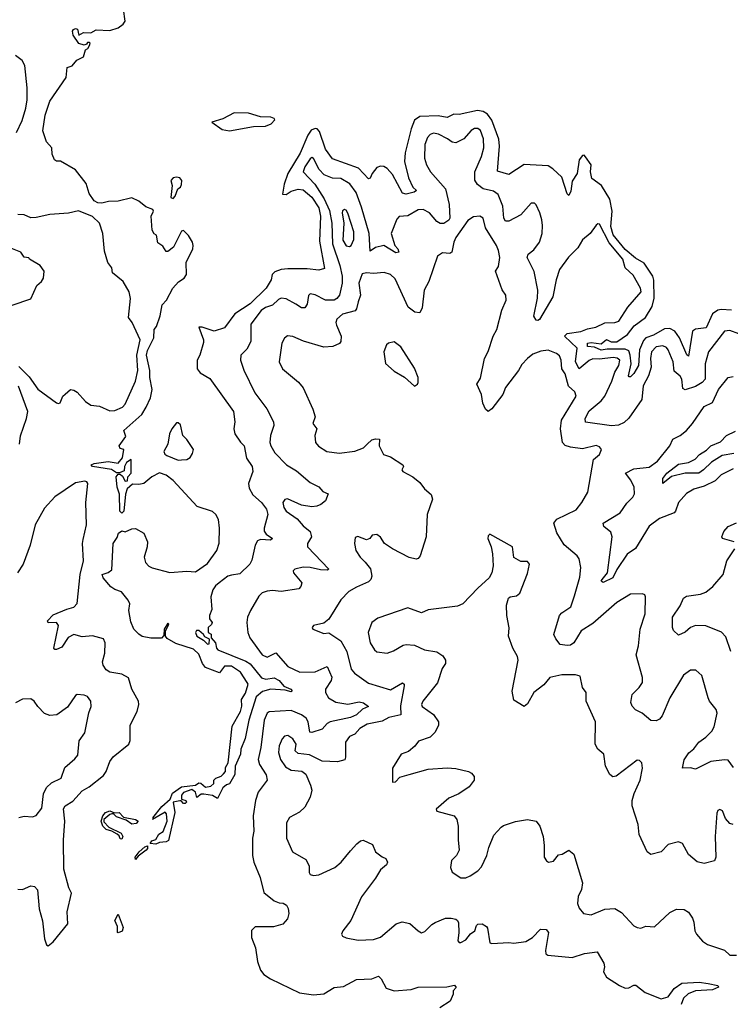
# Model space of a CAD drawing. Extents: x 2199565 to 2323334, y 894172 to 1018966.
# Tile 423 of 440: x 2302489 to 2306638, y 992166 to 997913. Entities that reach past the tile are written whole.
import ezdxf

# ---------------------------------------------------------------- set-up
doc = ezdxf.new("R2010")
doc.units = 0

msp = doc.modelspace()

# ---------------------------------------------------------------- linework, layer by layer
at = {"layer": '0CON10XD'}
for points in [[(2305920.1, 995990.1), (2305885, 995983.4), (2305845, 996001.6), (2305805, 996004.7), (2305805, 996024.4), (2305825, 996028.3), (2305885, 996020.9), (2305915, 996046.8), (2305941.9, 996031.9), (2305975, 996032.5), (2306037.2, 996075), (2306076.2, 996125), (2306142.4, 996175), (2306182.1, 996237.9), (2306193.5, 996286.5), (2306192.6, 996392.6), (2306185.6, 996415.6), (2306135, 996491.6), (2306085, 996521.4), (2306025, 996571.3), (2305955, 996657.6), (2305941.1, 996705), (2305947.9, 996795), (2305935.6, 996865), (2305885.9, 996945.9), (2305830.1, 996985), (2305822.7, 997025), (2305825, 997065.6), (2305793.2, 997113.2), (2305785, 997121.1), (2305775, 997120), (2305756.1, 997095), (2305744.4, 997015), (2305715, 996971.2), (2305707.3, 996912.7), (2305695, 996886.7), (2305685, 996896.2), (2305654.2, 996994.3), (2305603, 997043), (2305575, 997060.7), (2305435, 997066.8), (2305345, 997008.6), (2305279.2, 997029.2), (2305291.3, 997175), (2305286.3, 997216.3), (2305245.6, 997325.6), (2305220.4, 997360.4), (2305195, 997377.8), (2305162.3, 997382.3), (2305055, 997360.3), (2305025, 997361.1), (2304985, 997340.9), (2304932.3, 997352.3), (2304825, 997348.1), (2304794.5, 997325.5), (2304775, 997275.7), (2304739.1, 997135), (2304735.2, 997085), (2304758.9, 996988.9), (2304785.4, 996935.4), (2304805.8, 996915), (2304793, 996907), (2304745, 996893.8), (2304725, 996900.8), (2304665, 997008.5), (2304635, 997043.5), (2304615, 997055.7), (2304595, 997058.6), (2304575, 997050.8), (2304547.1, 997015), (2304535, 996987.5), (2304526.4, 996983.6), (2304466.9, 997046.9), (2304315, 997100), (2304275, 997157.3), (2304239.8, 997259.8), (2304225.4, 997275.4), (2304215, 997277.8), (2304191.8, 997268.2), (2304171.6, 997238.4), (2304127.2, 997132.8), (2304055.1, 997015), (2304033.5, 996953.5), (2304024.4, 996894.4), (2304045, 996892), (2304075, 996911.9), (2304115, 996923.1), (2304145, 996918.9), (2304195, 996876), (2304235.2, 996815), (2304246.3, 996765), (2304239.8, 996619.8), (2304269.7, 996460.3), (2304235, 996450.8), (2304168.1, 996458.1), (2304055, 996458.9), (2304015, 996454.4), (2303978.9, 996441.1), (2303962.9, 996425), (2303956.9, 996395), (2303927.7, 996345), (2303835, 996254.7), (2303745.4, 996195), (2303685, 996113.5), (2303624.5, 996095.5), (2303555, 996118.5), (2303535, 996117.5), (2303561.9, 996045), (2303562.2, 996027.8), (2303541.8, 995955), (2303526.4, 995925), (2303525.4, 995875), (2303542.4, 995852.4), (2303599.4, 995819.4), (2303738, 995625), (2303745.8, 995565), (2303738.8, 995525), (2303746.1, 995496.1), (2303777.7, 995447.7), (2303800, 995425), (2303812.7, 995352.7), (2303847.5, 995305), (2303850, 995275), (2303825.5, 995205), (2303828.2, 995178.2), (2303849.6, 995139.6), (2303900.4, 995095), (2303930.2, 995055), (2303937.5, 995025), (2303916.2, 994945), (2303916.9, 994926.9), (2303929, 994909), (2303965.8, 994885), (2303954.3, 994875.7), (2303895, 994878.2), (2303878.2, 994871.8), (2303863.6, 994845), (2303845, 994757.5), (2303833.3, 994735), (2303775, 994678.8), (2303725, 994670), (2303705, 994663.8), (2303654.5, 994625.5), (2303632.3, 994607.7), (2303617.5, 994585), (2303605.6, 994545), (2303610.7, 994469.3), (2303597.5, 994435), (2303597.5, 994415), (2303612.5, 994395), (2303608.3, 994381.7), (2303590, 994365), (2303590, 994335), (2303607, 994327), (2303607.5, 994305), (2303633.3, 994275), (2303638.8, 994245), (2303646.7, 994235), (2303808.9, 994168.9), (2303835, 994152.9), (2303900.8, 994070.8), (2303926.8, 994063.2), (2303975, 994071.8), (2304003.3, 994055), (2304031.9, 994021.9), (2304073.3, 994005), (2304080, 993995), (2304075, 993990), (2304039.5, 993999.5), (2303955, 994004.3), (2303907.5, 993992.5), (2303870, 993960), (2303826.8, 993825), (2303805, 993717.5), (2303780.8, 993655), (2303778.6, 993625), (2303747.5, 993555), (2303745, 993507.5), (2303715, 993452.5), (2303696.7, 993446.7), (2303675, 993430), (2303645, 993367.5), (2303615, 993383.8), (2303565, 993392.5), (2303548.3, 993391.7), (2303523.6, 993373.6), (2303516.7, 993405), (2303495, 993419.2), (2303445, 993402.5), (2303435, 993386.7), (2303433.6, 993363.6), (2303460, 993355), (2303462.5, 993345), (2303455, 993337.5), (2303445, 993337.5), (2303432.5, 993352.5), (2303425, 993353.3), (2303385.8, 993345), (2303394.5, 993285), (2303357.4, 993122.6), (2303345, 993114), (2303305, 993109.4), (2303285, 993100), (2303252, 993105), (2303260.7, 993119.3), (2303285, 993127.1), (2303301.9, 993158.1), (2303326.2, 993173.8), (2303351.1, 993235), (2303346.9, 993276.9), (2303337.9, 993287.9), (2303265, 993244.2), (2303270, 993250), (2303266.7, 993255), (2303320, 993320), (2303367.6, 993362.4), (2303381.9, 993398.1), (2303434.4, 993435.6), (2303515, 993445.7), (2303535, 993458.6), (2303546.7, 993456.7), (2303575, 993433.8), (2303605, 993438.8), (2303623.3, 993455), (2303622.5, 993475), (2303635, 993486.2), (2303665, 993497.1), (2303678.8, 993511.2), (2303690, 993525), (2303691.7, 993548.3), (2303705.8, 993575), (2303730.3, 993789.8), (2303779.2, 993875), (2303786.4, 993906.4), (2303783.8, 993945), (2303807.4, 993982.6), (2303822.5, 994035), (2303816.7, 994045), (2303778, 994105), (2303725, 994138.6), (2303685, 994140), (2303655, 994100), (2303575, 994131.1), (2303556.4, 994155), (2303535, 994208.8), (2303505, 994238.8), (2303400.9, 994270.9), (2303350.7, 994300.7), (2303340, 994315), (2303340, 994345), (2303356.7, 994375), (2303360, 994385), (2303355, 994390), (2303333.3, 994355), (2303331.7, 994318.3), (2303317, 994303), (2303255, 994303.3), (2303205, 994313.3), (2303185, 994326.7), (2303156, 994355), (2303138.3, 994398.3), (2303127.5, 994465), (2303133, 994503), (2303123.3, 994525), (2303083, 994573), (2303045, 994586.2), (2303022, 994602), (2302977.5, 994655), (2302970, 994675), (2303005, 994686.2), (2303028, 994702), (2303034.1, 994855), (2303059.1, 994890.9), (2303066.9, 994915), (2303085, 994928.8), (2303105, 994923.3), (2303145, 994941.2), (2303165, 994942), (2303215, 994916), (2303235.7, 994864.3), (2303234.2, 994835), (2303216, 994775), (2303224.3, 994744.3), (2303242.7, 994722.7), (2303262.7, 994712.7), (2303365, 994686.2), (2303465, 994693.8), (2303515, 994690), (2303585, 994738.2), (2303640.9, 994815), (2303653, 994857), (2303655.8, 994945), (2303650, 994995), (2303634.4, 995024.4), (2303615, 995042), (2303525, 995072), (2303385, 995223.8), (2303345, 995253.8), (2303305, 995268.8), (2303260, 995245), (2303213.9, 995206.1), (2303185, 995200), (2303148.3, 995201.7), (2303116.1, 995173.9), (2303106.4, 995143.6), (2303097.5, 995045), (2303085, 995031.5), (2303074.7, 995045), (2303072.8, 995142.8), (2303058.6, 995185), (2303052.5, 995245), (2303065, 995260), (2303075, 995260), (2303088.8, 995248.8), (2303105, 995220), (2303118.3, 995221.7), (2303120, 995245), (2303140, 995265), (2303140, 995345), (2303112.4, 995327.6), (2303101.2, 995305), (2303100, 995280), (2303072.5, 995267.5), (2303055, 995268.6), (2303025, 995286.7), (2302914.6, 995304.6), (2302906.7, 995315), (2302925, 995322.5), (2303005, 995333.2), (2303065, 995324.4), (2303088.6, 995355), (2303097.5, 995405), (2303075, 995410), (2303070, 995425), (2303109.3, 995480.7), (2303097.5, 995515), (2303202, 995608), (2303228.2, 995651.8), (2303252.2, 995705), (2303263.2, 995755), (2303249, 995825), (2303248.8, 995865), (2303230.6, 995955), (2303235, 995981.8), (2303273.4, 996055), (2303274.1, 996105), (2303287.8, 996122.2), (2303309.4, 996185), (2303320.6, 996249.4), (2303346.7, 996275), (2303384, 996345), (2303417.3, 996382.7), (2303449.4, 996405), (2303462.5, 996425), (2303460.9, 996495), (2303499.5, 996575), (2303502.7, 996595), (2303497.7, 996615), (2303475, 996652.5), (2303445, 996682.5), (2303435, 996677.5), (2303386.7, 996585), (2303355, 996560), (2303345, 996560), (2303325, 996590), (2303295, 996610), (2303287.5, 996655), (2303273.6, 996663.6), (2303263.3, 996685), (2303256.7, 996765), (2303270, 996795), (2303267.5, 996805), (2303225, 996820), (2303184.4, 996854.4), (2303145, 996873.1), (2303065, 996852.9), (2303008.6, 996851.4), (2302968.3, 996841.7), (2302945, 996843.5), (2302925, 996855.8), (2302895, 996898.8), (2302877, 996957), (2302815.7, 997035.7), (2302727, 997087), (2302705, 997087.5), (2302692.5, 997095), (2302678.3, 997128.3), (2302677.5, 997165), (2302645, 997200), (2302624.1, 997264.1), (2302637.1, 997355), (2302665, 997436.2), (2302760, 997575), (2302766.4, 997633.6), (2302795, 997643.3), (2302823.9, 997676.1), (2302862.5, 997695), (2302873.9, 997736.1), (2302887.5, 997745), (2302897, 997763), (2302900, 997775), (2302895, 997780), (2302885, 997780), (2302880, 997770), (2302866.7, 997763.3), (2302835, 997773.3), (2302802.1, 997822.1), (2302798.5, 997845), (2302803.1, 997855), (2302815, 997861.1), (2302826.6, 997856.6), (2302835, 997822.5), (2302862.5, 997837.5), (2302904.1, 997835.9), (2302935, 997853.3), (2303015, 997850.5), (2303063.9, 997866.1), (2303092.6, 997887.4), (2303104.2, 997905), (2303096, 997974)], [(2302470.6, 997255), (2302503.5, 997325), (2302524.3, 997395.7), (2302533.1, 997445), (2302533.4, 997515), (2302519.1, 997645), (2302504.4, 997675), (2302465, 997704.5)], [(2303715, 997264.9), (2303855, 997289.5), (2303925, 997291.1), (2303957.8, 997305), (2303978, 997328), (2303975.2, 997335.2), (2303955, 997343.1), (2303895, 997345.2), (2303825, 997367.1), (2303740.6, 997369.4), (2303675, 997334.5), (2303612, 997315), (2303671.5, 997271.5), (2303715, 997264.9)], [(2306688.9, 996078.9), (2306635, 996098.9), (2306604.3, 996095), (2306511.2, 995975), (2306491.8, 995905), (2306490.5, 995815), (2306474.4, 995795), (2306435, 995772.5), (2306375, 995753.2), (2306360.6, 995760.6), (2306354.7, 995815), (2306345, 995832.5), (2306311.2, 995861.2), (2306305.2, 995915.2), (2306275.9, 995985), (2306265, 995999.5), (2306245, 996008.5), (2306205, 996002.5), (2306178.7, 995975), (2306171.9, 995935), (2306175.3, 995885), (2306160, 995835), (2306129.2, 995775), (2306121.1, 995695), (2306045, 995586.5), (2306018.3, 995561.7), (2305985, 995546.1), (2305945, 995542.3), (2305792.8, 995562.8), (2305791.2, 995585), (2305815, 995629.5), (2305885, 995688.5), (2305904.8, 995715.2), (2305946.7, 995803.3), (2305963.3, 995855), (2305988.1, 995895), (2305992.5, 995925), (2305978, 995938), (2305955, 995941.7), (2305875, 995931), (2305835, 995932.9), (2305815, 995924.2), (2305755, 995875.6), (2305734.2, 995915), (2305745.1, 995995.1), (2305670.4, 996065), (2305685, 996080.5), (2305765, 996091.9), (2305805, 996108.9), (2305852.3, 996117.7), (2305905, 996143.6), (2305964.6, 996144.6), (2305987.2, 996152.8), (2306039.3, 996235), (2306116.9, 996325), (2306114.5, 996345), (2306071.6, 996421.6), (2306024.8, 996464.8), (2306011.4, 996515), (2305930.4, 996610.4), (2305875, 996719.2), (2305865, 996721.4), (2305855, 996714.3), (2305819.4, 996665), (2305775, 996628), (2305748.6, 996581.4), (2305692.9, 996527.1), (2305640.4, 996455), (2305620.8, 996395), (2305601.8, 996295), (2305525, 996162.9), (2305515, 996156.4), (2305505, 996158.9), (2305492, 996182), (2305513.2, 996286.8), (2305514.2, 996335), (2305493.8, 996443.8), (2305451.4, 996525), (2305458.5, 996545), (2305490.5, 996569.5), (2305525, 996614.2), (2305539.5, 996665), (2305542.1, 996712.1), (2305536.9, 996745), (2305526.9, 996785), (2305505, 996832.5), (2305495, 996842.5), (2305475, 996841.2), (2305415, 996774.5), (2305345, 996737.2), (2305325, 996736.7), (2305315.7, 996755), (2305309.5, 996825), (2305282.5, 996892.5), (2305255, 996912.2), (2305194.8, 996924.8), (2305161.7, 996951.7), (2305146.8, 996976.8), (2305147.2, 997025), (2305185.9, 997115), (2305199.1, 997165), (2305197, 997217), (2305180, 997265), (2305165, 997277.8), (2305145, 997278.5), (2305125, 997265.5), (2305082.2, 997217.8), (2305035, 997193.6), (2305015, 997197.1), (2304987.2, 997217.2), (2304935, 997244.6), (2304905, 997249.5), (2304885, 997242.9), (2304870, 997225), (2304853.8, 997185), (2304852.5, 997105), (2304863.6, 997065), (2304887.1, 997025), (2304974.7, 996925), (2304996.6, 996833.4), (2305000.7, 996755), (2304995, 996742.5), (2304965, 996722.9), (2304945, 996722.2), (2304925, 996735.5), (2304881.5, 996785), (2304844.7, 996805.3), (2304815, 996802.5), (2304755, 996767.6), (2304705, 996764.2), (2304692.1, 996747.9), (2304658.2, 996665), (2304680.3, 996595), (2304696.7, 996575), (2304703.3, 996555), (2304685, 996551.6), (2304615, 996595.5), (2304566.7, 996583.3), (2304535, 996561.9), (2304530, 996665), (2304485, 996818.6), (2304454.2, 996904.2), (2304416.1, 996955), (2304365, 996985.3), (2304315, 996988.6), (2304267, 997007), (2304237.8, 997037.7), (2304205, 997102), (2304195, 997108), (2304185, 997100), (2304155, 997054.2), (2304144.6, 997024.6), (2304212, 996952), (2304266.2, 996866.2), (2304298.1, 996798.1), (2304311.6, 996725), (2304314.8, 996605), (2304357.8, 996477.8), (2304372.2, 996415), (2304372.2, 996375), (2304356, 996304), (2304341.8, 996285), (2304325, 996275.3), (2304275, 996276.6), (2304215, 996306.2), (2304185, 996312), (2304175, 996302.5), (2304166.9, 996253.1), (2304155, 996230.8), (2304135, 996231.5), (2304101.6, 996251.6), (2304045, 996282.8), (2304015, 996287.5), (2303999.6, 996280.4), (2303965, 996246.1), (2303925, 996233.5), (2303899.6, 996215), (2303837.9, 996135), (2303839.4, 996035), (2303815, 995989.4), (2303780.6, 995955), (2303778.7, 995925), (2303797.7, 995867.7), (2303861.9, 995735), (2303931.3, 995641.3), (2303972.1, 995565), (2303972.2, 995545), (2303953.6, 995485), (2303950.5, 995445), (2303955.5, 995425), (2303979.6, 995385), (2304047.1, 995315), (2304105, 995279.6), (2304185, 995211.9), (2304235, 995186.2), (2304259.7, 995159.7), (2304290.4, 995145), (2304275, 995104.3), (2304247.6, 995082.4), (2304225, 995073.5), (2304195, 995069.1), (2304135, 995078.9), (2304053.6, 995116.4), (2304037.7, 995112.3), (2304026, 995095), (2304031.9, 995065), (2304045, 995044.2), (2304110.3, 995000.3), (2304145, 994958.1), (2304185.7, 994925), (2304193.3, 994895), (2304169.5, 994855), (2304169.5, 994835), (2304294, 994705), (2304285, 994700), (2304245, 994700.8), (2304185.2, 994715.2), (2304145, 994717.3), (2304095, 994705.5), (2304085.8, 994695), (2304087.1, 994685), (2304135.7, 994625), (2304130.8, 994605), (2304119.6, 994590.4), (2304015.3, 994574.7), (2303965, 994580.9), (2303935, 994577.1), (2303905, 994566.9), (2303885, 994548.9), (2303836.2, 994465), (2303818.5, 994425), (2303814.6, 994394.6), (2303820.9, 994335), (2303833.5, 994305), (2303904.7, 994204.7), (2303935, 994192.9), (2303985, 994217.5), (2304055, 994137.7), (2304125, 994104.7), (2304214.2, 994105.8), (2304285, 994138), (2304312.5, 994075), (2304307.7, 994055), (2304274.5, 994005), (2304275.6, 993985), (2304293.1, 993955), (2304335, 993929.3), (2304405, 993917.8), (2304472.2, 993932.2), (2304497.3, 993925), (2304526, 993905), (2304491.1, 993888.9), (2304455, 993855.7), (2304421, 993839), (2304302.9, 993815), (2304285.2, 993804.8), (2304255, 993771.1), (2304195, 993752.1), (2304182.9, 993755), (2304174.3, 993815), (2304161.4, 993835), (2304135.3, 993855), (2304075, 993880.2), (2303946.6, 993873.4), (2303934.5, 993865), (2303916.2, 993823.8), (2303897, 993665), (2303882, 993595), (2303889.4, 993565), (2303928.1, 993505), (2303934.1, 993475), (2303882.1, 993405), (2303866.2, 993355), (2303852.9, 993265), (2303857.2, 993177.2), (2303849.2, 993135), (2303849.5, 993035), (2303855.6, 992995), (2303893.3, 992905), (2303915, 992818.8), (2303975, 992770.6), (2304005, 992758.6), (2304027, 992757), (2304046.7, 992745), (2304056.7, 992725), (2304060, 992695), (2304053.3, 992665), (2304025, 992634), (2303971.7, 992618.3), (2303865, 992617.5), (2303843, 992597), (2303842.5, 992555), (2303866.7, 992495), (2303877.1, 992415), (2303894.3, 992365), (2303915, 992339.2), (2303954.4, 992314.4), (2304122.6, 992232.6), (2304205, 992220.4), (2304265, 992226.2), (2304325, 992263.2), (2304380, 992270), (2304455, 992311.2), (2304545, 992314.4), (2304585, 992329.4), (2304599.4, 992315), (2304629.1, 992259.1), (2304675, 992244.7), (2304775, 992252.5), (2304815, 992266.4), (2304983, 992267), (2305027.7, 992277.7), (2305037, 992263), (2305020, 992245), (2305020, 992225), (2305002.5, 992185), (2304942.5, 992145)], [(2303385, 996870), (2303396.7, 996883.3), (2303412.5, 996925), (2303427.5, 996935), (2303435, 996950), (2303435.8, 996975), (2303425, 996988.8), (2303405, 996993.3), (2303385, 996988.8), (2303371.2, 996975), (2303380, 996945), (2303372.5, 996875), (2303385, 996870)], [(2302485, 995888), (2302545, 995827.8), (2302595, 995755.5), (2302705, 995675.8), (2302715, 995672), (2302725, 995676.7), (2302742, 995715), (2302755, 995726.2), (2302785, 995753.3), (2302805, 995750.8), (2302825, 995739.2), (2302873.6, 995683.6), (2302905, 995663.1), (2302955, 995656.9), (2303015, 995630.6), (2303045, 995631.1), (2303089.4, 995650.6), (2303105, 995668), (2303165, 995802), (2303179.6, 995865), (2303172.6, 995955), (2303192.3, 996045), (2303146.7, 996145), (2303123.8, 996175), (2303136.4, 996285), (2303128.5, 996325), (2303093.8, 996385), (2303031.9, 996435), (2303027.1, 996465), (2303004.4, 996495), (2302985, 996562.5), (2302975.6, 996665), (2302956.2, 996725), (2302915, 996763.4), (2302833.2, 996796.8), (2302775, 996784.1), (2302665.4, 996775.4), (2302585, 996757.3), (2302555, 996756.6), (2302515, 996773.5), (2302478, 996775)], [(2304415, 996588.9), (2304425, 996594.3), (2304439.7, 996630.2), (2304440.3, 996675), (2304405, 996783.8), (2304395, 996800), (2304385, 996804), (2304375, 996796.7), (2304372.9, 996785), (2304382.4, 996725), (2304376.9, 996625), (2304395, 996592.1), (2304415, 996588.9)], [(2306657.8, 993547.7), (2306625, 993590), (2306605, 993593.3), (2306525, 993582.7), (2306435, 993538), (2306405.8, 993545.8), (2306360, 993545), (2306368, 993592), (2306395.5, 993634.5), (2306425, 993657.5), (2306453.6, 993696.4), (2306495.6, 993725), (2306530.7, 993759.3), (2306544.3, 993785), (2306562, 993865), (2306556.6, 993886.6), (2306517.1, 993935), (2306508.1, 993955), (2306471.4, 994085), (2306437, 994117), (2306405, 994116.9), (2306365, 994087.5), (2306284.8, 993955.2), (2306240.9, 993849.1), (2306225, 993830.6), (2306205, 993821.1), (2306175, 993821.9), (2306124.4, 993864.4), (2306084.2, 993884.2), (2306065.8, 993905.8), (2306057.7, 993927.7), (2306064.4, 993975), (2306107.1, 994015), (2306125.6, 994045), (2306125, 994072.5), (2306089.4, 994205), (2306102.6, 994257.4), (2306111.8, 994355), (2306140.9, 994445), (2306143.9, 994543.9), (2306138.8, 994555), (2306125, 994561.2), (2306055, 994560), (2305975, 994511.4), (2305835, 994389.1), (2305766.9, 994345), (2305725, 994275.7), (2305705, 994261.4), (2305685, 994259.4), (2305645, 994266), (2305618.8, 994298.8), (2305608.6, 994325), (2305640.8, 994435), (2305655, 994450.8), (2305706.7, 994485), (2305729.4, 994550.6), (2305760.6, 994659.4), (2305765.4, 994714.6), (2305755.5, 994765), (2305743.8, 994783.8), (2305668.2, 994848.2), (2305625, 994918), (2305607.1, 994975), (2305625, 994998.1), (2305738.9, 995051.1), (2305771.9, 995095), (2305805.8, 995155), (2305840, 995345), (2305874.4, 995375), (2305885.6, 995405), (2305875, 995420), (2305855, 995427.5), (2305775, 995408.2), (2305705, 995417.3), (2305675, 995427.1), (2305658.5, 995445), (2305646.6, 995525), (2305652.2, 995575), (2305738.5, 995715), (2305730.7, 995740.7), (2305694, 995774), (2305675, 995846), (2305654.1, 995875), (2305651.2, 995925), (2305640.5, 995950.5), (2305624, 995964), (2305575, 995982.9), (2305532, 995978), (2305485, 995960.6), (2305454.3, 995935.7), (2305420.5, 995899.5), (2305401.1, 995865), (2305325, 995765.8), (2305310, 995725), (2305245, 995641.2), (2305225, 995626.7), (2305208.8, 995638.8), (2305194.3, 995675), (2305185.7, 995725), (2305159.2, 995785), (2305179.1, 995820.9), (2305203.3, 995935), (2305224.6, 995975.4), (2305254.4, 996065), (2305274.3, 996105), (2305305, 996217.5), (2305330, 996275), (2305328, 996305), (2305306.5, 996336.5), (2305267.1, 996445), (2305285, 996472.9), (2305291.8, 996525), (2305285.3, 996565.3), (2305274, 996594), (2305208.8, 996698.8), (2305195, 996754), (2305175, 996765.6), (2305138.9, 996761.1), (2305105, 996740), (2305035, 996641.5), (2305023.3, 996615), (2305012.5, 996555), (2305001.5, 996548.5), (2304957.3, 996552.7), (2304928.2, 996531.8), (2304877.6, 996385), (2304851.3, 996335), (2304838.3, 996231.7), (2304825, 996202), (2304796.7, 996205), (2304757.1, 996235), (2304680.8, 996400.8), (2304655, 996425.5), (2304618, 996438), (2304555, 996430.8), (2304513.9, 996436.1), (2304489.7, 996430.3), (2304469.6, 996375), (2304478.8, 996305), (2304465.5, 996265.5), (2304456.7, 996225), (2304447.1, 996212.9), (2304375, 996193.9), (2304340.5, 996165), (2304335.5, 996145), (2304338.9, 996128.9), (2304365.7, 996065), (2304364.2, 996035), (2304356.4, 996023.6), (2304317.5, 996005), (2304265, 996002.3), (2304146.2, 996036.2), (2304085, 996064.4), (2304052.2, 996067.8), (2304035.5, 996054.5), (2304020.6, 996025), (2304004.4, 995915), (2304024.2, 995875), (2304116.2, 995796.2), (2304145, 995763.3), (2304200.3, 995640.3), (2304214.2, 995595), (2304200, 995555), (2304224, 995525), (2304211.9, 995485), (2304216, 995445), (2304233, 995423), (2304281.8, 995391.8), (2304355, 995383.3), (2304446.4, 995393.6), (2304495.7, 995414.3), (2304518, 995435), (2304545, 995460), (2304566.4, 995466.4), (2304590, 995465), (2304587.5, 995425), (2304614.1, 995374.1), (2304655, 995361.2), (2304726.7, 995315), (2304730, 995305), (2304720, 995285), (2304726.7, 995275), (2304785, 995244.4), (2304825, 995210.8), (2304852.5, 995175), (2304891.9, 995141.9), (2304899.6, 995115), (2304868.6, 995025), (2304862, 994895), (2304826.6, 994783.4), (2304815, 994768), (2304805, 994764.4), (2304763.6, 994773.6), (2304665, 994824.2), (2304619.2, 994855), (2304595, 994892), (2304575, 994907.5), (2304547.5, 994905), (2304533.3, 994885), (2304515, 994876), (2304464.2, 994895.8), (2304448.8, 994891.2), (2304444.2, 994855), (2304452, 994815), (2304477.5, 994775), (2304507.3, 994747.3), (2304536.7, 994706.7), (2304545.7, 994665), (2304538.6, 994645), (2304525, 994631.4), (2304455, 994601.4), (2304411.9, 994575), (2304363.4, 994526.6), (2304295, 994413.3), (2304265, 994390), (2304205, 994376.7), (2304197.5, 994365), (2304200, 994355), (2304265, 994330.8), (2304295, 994333.3), (2304365, 994286.4), (2304398.7, 994225), (2304425, 994121.9), (2304445, 994098.5), (2304525, 994040), (2304655, 994001.8), (2304725, 994042.5), (2304734.4, 994035), (2304734.6, 994025), (2304712.1, 993907.9), (2304715.2, 993854.8), (2304645, 993840.8), (2304605, 993817.6), (2304518.5, 993801.5), (2304474.6, 993775), (2304446.9, 993743.1), (2304415, 993728.9), (2304391.8, 993695), (2304392.5, 993607.5), (2304387.7, 993592.3)], [(2302445, 996246.2), (2302555, 996282.5), (2302589.3, 996360.7), (2302617.5, 996385), (2302627.5, 996405), (2302632.5, 996445), (2302608.3, 996478.3), (2302547.5, 996515), (2302543.3, 996523.3), (2302515, 996527.5), (2302496.4, 996556.4), (2302417.5, 996587.5)], [(2306645, 996216.7), (2306585, 996221.4), (2306565, 996216.5), (2306534.8, 996195), (2306496.4, 996113.6), (2306435, 996106.9), (2306418.2, 996095), (2306395, 995948), (2306385, 995956), (2306341, 996055), (2306315, 996094.7), (2306285, 996110.9), (2306255, 996108.6), (2306189.5, 996070.5), (2306145.3, 996055), (2306130.5, 996039.5), (2306108.9, 995985), (2306102.2, 995895), (2306075, 995847.5), (2306055, 995828.6), (2306047.5, 995827.5), (2306044.6, 995834.6), (2306059, 995905), (2306053.8, 995955), (2306045, 995979.5), (2306025, 995988.9), (2305920.1, 995990.1)], [(2304795, 995773.3), (2304812.5, 995785), (2304816.2, 995795), (2304815.7, 995825), (2304795, 995878.8), (2304715, 996003.8), (2304675, 996033.3), (2304642.5, 996025), (2304631.2, 996015), (2304616.2, 995975), (2304625.9, 995905.9), (2304675, 995862), (2304735.6, 995825.6), (2304795, 995773.3)], [(2306655, 995291.1), (2306585, 995256.5), (2306549.5, 995220.5), (2306485, 995190.5), (2306425, 995172), (2306382.8, 995147.2), (2306335.3, 995095), (2306318.6, 995045), (2306310, 995035), (2306225, 995002), (2306165, 994956.2), (2306085, 994825.5), (2306036.4, 994793.6), (2305975, 994702.9), (2305951.8, 994655), (2305895, 994628.2), (2305884.6, 994634.6), (2305890.9, 994645), (2305921.8, 994685), (2305947.8, 994895), (2305940.7, 994920.7), (2305900, 994955), (2305895.7, 994975), (2305995, 995034.4), (2306035, 995090), (2306070, 995125), (2306079.1, 995145), (2306076.5, 995185), (2306056.8, 995225), (2306026.7, 995265), (2306075, 995290.5), (2306165, 995301.5), (2306212.2, 995335), (2306285.4, 995425), (2306302.5, 995465), (2306345, 995485.5), (2306382.5, 995515), (2306417.5, 995555), (2306485, 995654.2), (2306535, 995679.2), (2306568.9, 995755), (2306625, 995824.4), (2306655, 995830)], [(2302488.6, 995435), (2302493.7, 995483.7), (2302529.3, 995585), (2302536.7, 995625), (2302483.1, 995773.1)], [(2303415, 995341.2), (2303435, 995343.8), (2303465, 995346.2), (2303485, 995356.7), (2303498.8, 995381.2), (2303503.8, 995405), (2303465, 995463.3), (2303442, 995485), (2303428.3, 995548.3), (2303415, 995560), (2303405, 995560), (2303377.1, 995525), (2303364.3, 995495), (2303354.2, 995435), (2303331.7, 995391.7), (2303336.2, 995376.2), (2303348.3, 995368.3), (2303415, 995341.2)], [(2306658.6, 995381.4), (2306590.1, 995369.9), (2306529.3, 995330.7), (2306482.7, 995285), (2306455, 995266.7), (2306374.7, 995265.3), (2306295, 995246.9), (2306245, 995206), (2306244.6, 995235), (2306266.7, 995265), (2306335, 995318.2), (2306395, 995328.5), (2306433.3, 995346.7), (2306458.9, 995375), (2306500, 995400), (2306524.4, 995425), (2306581.9, 995448.1), (2306616.2, 995485), (2306668.9, 995511.1)], [(2302478.3, 992838.3), (2302505, 992836.5), (2302555, 992858), (2302575, 992853.8), (2302593.8, 992833.8), (2302602.5, 992722.5), (2302623.2, 992653.2), (2302635, 992547.5), (2302645, 992513.3), (2302655, 992506.7), (2302685, 992530), (2302771.2, 992635), (2302767.1, 992705), (2302792, 992815), (2302775.9, 992845.9), (2302746.7, 992955), (2302744.6, 993124.6), (2302752.5, 993235), (2302744.2, 993305.8), (2302755, 993323.5), (2302798.9, 993351.1), (2302855, 993411.4), (2302894.6, 993435.4), (2302978.3, 993501.7), (2302994.3, 993525), (2303015, 993582.5), (2303035, 993610), (2303126.2, 993685), (2303134, 993705), (2303134.6, 993795.4), (2303175.5, 993875), (2303185.6, 993915), (2303182.2, 993935), (2303144.5, 994005), (2303125, 994070.8), (2303085, 994093.5), (2303015, 994104.6), (2302995, 994117.8), (2302976.4, 994145), (2302972.1, 994165), (2302987.3, 994215), (2302989.1, 994275), (2302979.3, 994299.3), (2302915, 994315.8), (2302855, 994311.2), (2302805, 994323.7), (2302773, 994307), (2302735, 994249.5), (2302705, 994236.5), (2302695, 994237.1), (2302689.5, 994245), (2302716.8, 994376.8), (2302704.7, 994394.7), (2302655, 994391.8), (2302650.9, 994405), (2302685, 994438.6), (2302765, 994473.1), (2302805, 994483.2), (2302824.2, 994505), (2302842, 994675), (2302862.8, 994755), (2302856.2, 994855), (2302859.7, 994879.7), (2302878.8, 994965), (2302874.7, 995095), (2302886.5, 995205), (2302882, 995215), (2302868.8, 995218.8), (2302815, 995210.4), (2302695, 995127.8), (2302635, 995061.9), (2302580.3, 994965), (2302549.7, 994845), (2302509.5, 994735), (2302476.2, 994685)], [(2306660, 994865), (2306593.1, 994885), (2306589.6, 994895), (2306600.6, 994925), (2306626.2, 994953.8), (2306675, 994976)], [(2306655, 993215.6), (2306635, 993221.4), (2306610.5, 993250.5), (2306593.3, 993295), (2306577, 993303), (2306565, 993297.5), (2306559.3, 993280.7), (2306550.6, 993145), (2306554, 993025), (2306545, 993004.2), (2306485, 992988.6), (2306445, 992996.9), (2306395, 993040), (2306360, 993105), (2306335, 993114.3), (2306275, 993098.2), (2306233.8, 993055), (2306175, 993039.5), (2306153.6, 993055), (2306106.8, 993156.8), (2306100, 993215), (2306065.5, 993325), (2306064.6, 993355.4), (2306076, 993396), (2306111.1, 993475), (2306125.6, 993545), (2306120.8, 993575), (2306108.9, 993588.9), (2306095, 993590.8), (2305972.4, 993497.6), (2305953, 993493), (2305935, 993506.2), (2305909.4, 993555), (2305898.9, 993625), (2305865, 993655.8), (2305848.6, 993685), (2305850.6, 993815), (2305796.1, 993936.1), (2305796.2, 993985), (2305775.8, 994015), (2305761.7, 994081.7), (2305735, 994089.2), (2305655, 994089.4), (2305585, 994072.9), (2305548.6, 994031.4), (2305491.1, 993985), (2305455, 993920), (2305435, 993903.8), (2305375, 993941.2), (2305363.9, 993993.9), (2305398.9, 994175), (2305396, 994195), (2305368, 994245), (2305343.8, 994315), (2305347.3, 994362.7), (2305334.3, 994435), (2305331.2, 994495), (2305344.1, 994535.9), (2305352.5, 994545), (2305390.5, 994549.5), (2305410, 994565), (2305455, 994680), (2305466.2, 994735), (2305455, 994750), (2305415, 994751.2), (2305373.9, 994773.9), (2305367.5, 994835), (2305235, 994910), (2305225, 994900), (2305223.3, 994885), (2305242.5, 994835), (2305250, 994795), (2305253.3, 994725), (2305246, 994685), (2305230, 994655), (2305163.3, 994595), (2305076.9, 994503.1), (2305045, 994489.2), (2304875, 994467.5), (2304835, 994451.2), (2304755, 994479.4), (2304580.2, 994419.8), (2304544.5, 994395), (2304523.6, 994335), (2304535.5, 994275), (2304560.6, 994235), (2304575, 994223.1), (2304635, 994215.5), (2304671.7, 994228.3), (2304728.7, 994261.3), (2304745, 994265.6), (2304795, 994262.5), (2304852.5, 994235), (2304925, 994222.2), (2304959.8, 994199.8), (2304975.5, 994175), (2304975.5, 994155), (2304955.4, 994125), (2304928.4, 994041.6), (2304843.1, 993935), (2304836.1, 993916.1), (2304840, 993905), (2304905, 993856.9), (2304934, 993815), (2304934, 993795), (2304915.7, 993755), (2304885, 993724.3), (2304818.1, 993701.9), (2304797, 993673), (2304758.7, 993641.3), (2304716.7, 993625), (2304666.2, 993545), (2304665, 993462.5), (2304682.5, 993465), (2304708, 993492), (2304762.4, 993507.6), (2304875, 993538.5), (2304985, 993546.7), (2305035, 993542.5), (2305110, 993525), (2305127.5, 993515), (2305143.3, 993495), (2305143.3, 993475), (2305113.3, 993435), (2305053.3, 993395), (2304995, 993368.1), (2304920, 993305), (2304925, 993293.8), (2305025.4, 993265.4), (2305040.6, 993245), (2305050, 993205), (2305049.4, 993125), (2305056, 993065), (2305038.8, 993035), (2305010.8, 993005), (2305004.2, 992965), (2305015, 992938), (2305065, 992904.3), (2305095, 992904.4), (2305120, 992915), (2305164.3, 992945.7), (2305185, 992968.8), (2305216.2, 993035), (2305228, 993082), (2305256.9, 993153.1), (2305300.6, 993199.4), (2305315, 993210), (2305385, 993231.9), (2305455, 993244.4), (2305504.2, 993234.2), (2305525.5, 993205.5), (2305545.6, 993145), (2305552.4, 993092.4), (2305551.2, 993025), (2305565, 993003.3), (2305576.4, 992996.4), (2305605, 993002), (2305635, 993038.8), (2305657.1, 993042.9), (2305695, 993066), (2305725, 993041.2), (2305775.6, 992875), (2305770, 992835), (2305750.8, 992795), (2305745.7, 992755), (2305755, 992726.2), (2305781.2, 992695), (2305825, 992688.9), (2305905, 992720.9), (2305965, 992725.6), (2306002.2, 992702.2), (2306075, 992624), (2306093.6, 992613.6), (2306115, 992610.8), (2306145, 992621.9), (2306195, 992618.8), (2306285, 992702), (2306325, 992721.2), (2306368.3, 992718.3), (2306393.9, 992703.9), (2306417.7, 992667.7), (2306426.1, 992646.1), (2306431.2, 992595), (2306441.2, 992575), (2306476.7, 992535), (2306505.7, 992515.7), (2306605, 992481.4), (2306635, 992453.1), (2306675, 992452)], [(2306640.6, 994225), (2306611.3, 994311.3), (2306587.6, 994337.6), (2306495, 994374.4), (2306435, 994376.7), (2306406, 994365), (2306375, 994338.1), (2306335, 994320), (2306307, 994347), (2306301.2, 994365), (2306300, 994425), (2306345, 994491.2), (2306365, 994535.8), (2306382.5, 994547.5), (2306465, 994560.4), (2306495, 994572.2), (2306536.9, 994605), (2306597.3, 994675), (2306617.5, 994755), (2306664.2, 994825)], [(2303585, 994267.5), (2303595, 994270), (2303597, 994297), (2303570.7, 994310.7), (2303562.5, 994325), (2303535, 994347.5), (2303522.3, 994347.7), (2303516.2, 994335), (2303524, 994315), (2303562, 994292), (2303585, 994267.5)], [(2302485, 993255.6), (2302515, 993264.4), (2302565, 993260), (2302585, 993268), (2302619.1, 993310.9), (2302627.9, 993395), (2302645, 993430.9), (2302675, 993459.3), (2302731.1, 993485), (2302752.9, 993547.1), (2302811.9, 993598.1), (2302829.5, 993620.5), (2302836.3, 993703.7), (2302869.6, 993750.4), (2302892.1, 993867.9), (2302907.1, 993905), (2302904, 993935), (2302885, 993962), (2302865, 993970.8), (2302825, 993974.2), (2302815, 993968), (2302769.1, 993900.9), (2302705.3, 993854.7), (2302665, 993851.3), (2302635, 993863.8), (2302595, 993904.4), (2302574.7, 993934.7), (2302555, 993949.1), (2302505, 993946.8), (2302465, 993925.6)], [(2304387.7, 993592.3), (2304345, 993581.5), (2304255.4, 993585.4), (2304181.2, 993621.2), (2304115, 993630.5), (2304098.1, 993645), (2304102.9, 993685), (2304084.4, 993715), (2304055, 993735.6), (2304035, 993731.4), (2304021.1, 993715), (2304004.6, 993675), (2304000.4, 993635), (2304011.2, 993595), (2304042.2, 993552.2), (2304075, 993532.9), (2304136.7, 993526.7), (2304159.1, 993509.1), (2304188.1, 993445), (2304194.3, 993415), (2304184.4, 993375), (2304155, 993316.2), (2304122.5, 993287.5), (2304065, 993256.2), (2304047.5, 993225), (2304046.9, 993135), (2304082.9, 993055), (2304160.2, 993010.2), (2304178.6, 992975), (2304179.2, 992935), (2304185, 992924.2), (2304205, 992916.9), (2304235, 992921.5), (2304329.4, 992965), (2304365.6, 992995), (2304421.7, 993061.7), (2304457, 993103), (2304479.3, 993120.7), (2304495, 993123.3), (2304549.5, 993099.5), (2304566.1, 993056.1), (2304605, 993026.7), (2304627.5, 993017.5), (2304636.7, 992995), (2304630.8, 992979.2), (2304595, 992950), (2304567.3, 992902.7), (2304485, 992792.5), (2304422, 992655), (2304376.7, 992595), (2304367.5, 992575), (2304373.9, 992563.9), (2304395, 992553.3), (2304465, 992540), (2304555, 992544), (2304595, 992558), (2304687.5, 992635), (2304722.1, 992647.9), (2304766.9, 992636.9), (2304815, 992594), (2304835, 992583.8), (2304855, 992591.2), (2304895, 992632), (2304915, 992644.2), (2304975, 992668.8), (2305008.8, 992668.8), (2305035, 992663.3), (2305045.8, 992655.8), (2305051.7, 992641.7), (2305054.1, 992585.9), (2305047, 992537), (2305055, 992527.5), (2305065, 992526.7), (2305095, 992542.9), (2305122, 992578), (2305147.5, 992595), (2305156.7, 992625), (2305165, 992633.3), (2305190, 992635), (2305215, 992620), (2305220.7, 992609.3), (2305233.8, 992525), (2305245, 992520), (2305345, 992525.7), (2305375, 992522.2), (2305445, 992532.2), (2305483.5, 992556.5), (2305530.8, 992605), (2305563.2, 992603.2), (2305576.4, 992585), (2305559.2, 992479.2), (2305561.2, 992461.2), (2305572, 992452), (2305715, 992440), (2305787, 992463), (2305861.2, 992471.2), (2305900, 992405), (2305903.3, 992385), (2305897.5, 992355), (2305915, 992324.4), (2305991.9, 992275), (2306025, 992260.8), (2306045, 992261.5), (2306075, 992277.5), (2306087.3, 992277.3), (2306141.2, 992235), (2306235, 992198.1), (2306275, 992210), (2306311.2, 992258.8), (2306355, 992289.2), (2306455.9, 992295.9), (2306508.2, 992288.2), (2306565, 992276.5), (2306569.1, 992265), (2306535, 992249.4), (2306435, 992243.7), (2306392.8, 992227.2), (2306365, 992201.2), (2306351.9, 992165)], [(2303085, 993130.6), (2303075, 993132), (2303069.8, 993149.8), (2303058.8, 993158.8), (2303027.3, 993177.3), (2302995, 993185.7), (2302974.3, 993205), (2302964.4, 993235), (2302973.8, 993265), (2302990.6, 993285), (2303015, 993294.2), (2303043.3, 993283.3), (2303070, 993285), (2303095, 993258.8), (2303165, 993244.4), (2303181.2, 993235), (2303169.1, 993220.9), (2303145, 993217.7), (2303111.4, 993241.4), (2303055, 993259.5), (2303036.7, 993276.7), (2303027.7, 993277.7), (2303015, 993274.4), (2302980, 993245), (2302980, 993230), (2303010.7, 993200.7), (2303081.4, 993165), (2303091.1, 993145), (2303085, 993130.6)], [(2303165, 993011.2), (2303163.6, 993025), (2303186.9, 993055), (2303219.2, 993085), (2303235, 993091.2), (2303235.7, 993075.7), (2303228.1, 993065), (2303180.2, 993029.8), (2303165, 993011.2)], [(2303065, 992582.5), (2303060, 992585), (2303060.4, 992620.4), (2303045.6, 992655), (2303065, 992692.5), (2303092.5, 992615), (2303087.1, 992592.9), (2303065, 992582.5)]]:
    msp.add_lwpolyline(points, dxfattribs=at)

doc.saveas('drawing.dxf')
